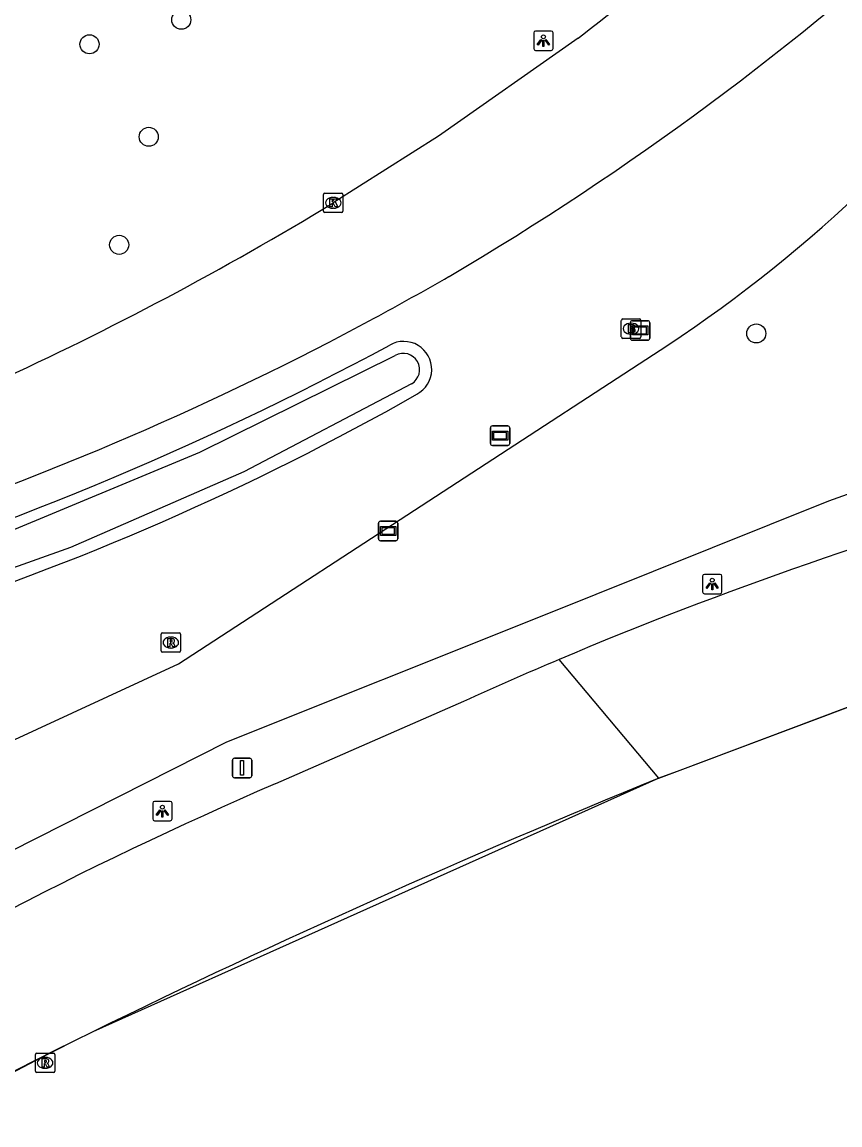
# Model space of a CAD drawing. Extents: x 155018 to 156648, y 383980 to 385733.
# Drawn here: x 155828.4 to 155870.4, y 384194 to 384250.7 of the extents above; entities that cross this region are included whole.
import ezdxf

# ---------------------------------------------------------------- set-up
doc = ezdxf.new("R2010")
doc.units = 0
for name, color, linetype in [('IMGEO_Berm_groen', 7, 'Continuous'), ('IMGEO_Boom', 7, 'Continuous'), ('IMGEO_Brandkraan', 7, 'Continuous'), ('IMGEO_Kolk', 7, 'Continuous'), ('IMGEO_Lichtpunt', 7, 'Continuous'), ('IMGEO_Lijnafwatering', 7, 'Continuous'), ('IMGEO_Rijbaan_regionaal_gesloten', 7, 'Continuous'), ('IMGEO_Rioolput', 7, 'Continuous'), ('IMGEO_Verkeersbordpaal', 7, 'Continuous'), ('IMGEO_Verklikker', 7, 'Continuous'), ('IMGEO_Waterloop', 7, 'Continuous')]:
    doc.layers.add(name, color=color, linetype=linetype)

msp = doc.modelspace()

# ---------------------------------------------------------------- linework, layer by layer
at = {"layer": 'IMGEO_Berm_groen'}
for points in [[(155964.654, 384260.752), (155910.963, 384240.78), (155869.79, 384226.043), (155854.814, 384220.045), (155838.88, 384213.664), (155817.993, 384203.114), (155797.794, 384190.44), (155774.329, 384174.729)], [(155782.527, 384195.174), (155816.208, 384208.371), (155836.418, 384217.702), (155851.078, 384227.254), (155861.536, 384234.067)]]:
    msp.add_lwpolyline(points, dxfattribs=at)
for centre, radius, start, end in [((155821.116, 384295.176), 73.267, 303.48216, 324.29176), ((155767.726, 384381.928), 167.9, 286.84555, 298.27395), ((155847.977, 384232.813), 1.44, 297.6972, 119.9558), ((155779.9, 384352.368), 139.018, 287.59244, 299.63775)]:
    msp.add_arc(centre, radius, start, end, dxfattribs=at)
at = {"layer": 'IMGEO_Boom'}
for centre in [(155836.557, 384250.771), (155831.842, 384249.512), (155834.884, 384244.762), (155833.365, 384239.213), (155866.08, 384234.662)]:
    msp.add_circle(centre, 0.489, dxfattribs=at)
at = {"layer": 'IMGEO_Brandkraan'}
for p, q in [((155859.149, 384234.481), (155859.149, 384235.333)), ((155859.224, 384235.407), (155860.076, 384235.407)), ((155859.637, 384235.187), (155859.662, 384235.187)), ((155860.15, 384235.333), (155860.15, 384234.481)), ((155860.076, 384234.407), (155859.224, 384234.407)), ((155859.66, 384234.627), (155859.635, 384234.627))]:
    msp.add_line(p, q, dxfattribs=at)
for points in [[(155859.149, 384234.481), (155859.149, 384235.333)], [(155859.224, 384235.407), (155860.076, 384235.407)], [(155859.497, 384235.107), (155859.497, 384234.707), (155859.71, 384234.707)], [(155859.728, 384235.107), (155859.497, 384235.107)], [(155859.676, 384235.026), (155859.622, 384235.026), (155859.622, 384234.95)], [(155860.15, 384235.333), (155860.15, 384234.481)], [(155860.076, 384234.407), (155859.224, 384234.407)], [(155859.622, 384234.95), (155859.675, 384234.95)], [(155859.684, 384234.874), (155859.622, 384234.874), (155859.622, 384234.793)], [(155859.622, 384234.793), (155859.684, 384234.793)]]:
    msp.add_lwpolyline(points, dxfattribs=at)
for centre, radius, start, end in [((155859.226, 384235.331), 0.0765, 91.552, 178.448), ((155859.226, 384235.331), 0.0765, 91.552, 178.448), ((155859.677, 384234.988), 0.0379, 267.8285, 90.9355), ((155859.732, 384234.962), 0.145, 59.4692, 91.5367), ((155859.757, 384235.009), 0.0922, 285.5137, 58.1501), ((155860.074, 384235.331), 0.0765, 1.552, 88.448), ((155860.074, 384235.331), 0.0765, 1.552, 88.448), ((155859.226, 384234.483), 0.0765, 181.552, 268.448), ((155859.226, 384234.483), 0.0765, 181.552, 268.448), ((155859.685, 384234.833), 0.0404, 269.8759, 90.5077), ((155859.716, 384234.958), 0.251, 268.6676, 293.5347), ((155859.762, 384234.817), 0.105, 301.3115, 78.989), ((155860.074, 384234.483), 0.0765, 271.552, 358.448), ((155860.074, 384234.483), 0.0765, 271.552, 358.448)]:
    msp.add_arc(centre, radius, start, end, dxfattribs=at)
for centre, major_axis, ratio, start_param, end_param in [((155859.636, 384234.907), (-0.387, 0.002), 0.722429, 4.712389, 7.853982), ((155859.661, 384234.907), (-0.39, 0.002), 0.717154, 1.570796, 4.712389)]:
    msp.add_ellipse(centre, major_axis=major_axis, ratio=ratio, start_param=start_param, end_param=end_param, dxfattribs=at)
at = {"layer": 'IMGEO_Kolk'}
for p, q in [((155843.856, 384240.944), (155843.856, 384241.796)), ((155843.931, 384241.87), (155844.783, 384241.87)), ((155844.857, 384241.796), (155844.857, 384240.944)), ((155844.344, 384241.65), (155844.369, 384241.65)), ((155844.783, 384240.87), (155843.931, 384240.87)), ((155844.367, 384241.09), (155844.342, 384241.09))]:
    msp.add_line(p, q, dxfattribs=at)
for points in [[(155843.856, 384240.944), (155843.856, 384241.796)], [(155843.931, 384241.87), (155844.783, 384241.87)], [(155844.857, 384241.796), (155844.857, 384240.944)], [(155844.177, 384241.57), (155844.3, 384241.57), (155844.3, 384241.419), (155844.43, 384241.57), (155844.594, 384241.57), (155844.448, 384241.419), (155844.601, 384241.17), (155844.449, 384241.17), (155844.364, 384241.334), (155844.3, 384241.267), (155844.3, 384241.17), (155844.177, 384241.17), (155844.177, 384241.57)], [(155844.783, 384240.87), (155843.931, 384240.87)]]:
    msp.add_lwpolyline(points, dxfattribs=at)
for centre, start, end in [((155843.933, 384241.794), 91.552, 178.448), ((155843.933, 384241.794), 91.552, 178.448), ((155844.781, 384241.794), 1.552, 88.448), ((155844.781, 384241.794), 1.552, 88.448), ((155843.933, 384240.946), 181.552, 268.448), ((155843.933, 384240.946), 181.552, 268.448), ((155844.781, 384240.946), 271.552, 358.448), ((155844.781, 384240.946), 271.552, 358.448)]:
    msp.add_arc(centre, 0.0765, start, end, dxfattribs=at)
for centre, major_axis, ratio, start_param, end_param in [((155844.343, 384241.37), (-0.387, 0.002), 0.722429, 4.712389, 7.853982), ((155844.368, 384241.37), (-0.39, 0.002), 0.717154, 1.570796, 4.712389)]:
    msp.add_ellipse(centre, major_axis=major_axis, ratio=ratio, start_param=start_param, end_param=end_param, dxfattribs=at)
at = {"layer": 'IMGEO_Lichtpunt'}
for p, q in [((155854.649, 384250.098), (155854.649, 384249.291)), ((155854.649, 384250.098), (155854.649, 384249.291)), ((155855.551, 384250.193), (155854.743, 384250.193)), ((155855.551, 384250.193), (155854.743, 384250.193)), ((155855.645, 384249.291), (155855.645, 384250.098)), ((155855.645, 384249.291), (155855.645, 384250.098)), ((155854.743, 384249.197), (155855.551, 384249.197)), ((155854.743, 384249.197), (155855.551, 384249.197)), ((155863.318, 384222.194), (155863.318, 384221.387)), ((155863.318, 384222.194), (155863.318, 384221.387)), ((155864.22, 384222.289), (155863.412, 384222.289)), ((155864.22, 384222.289), (155863.412, 384222.289)), ((155864.314, 384221.387), (155864.314, 384222.194)), ((155864.314, 384221.387), (155864.314, 384222.194)), ((155863.412, 384221.293), (155864.22, 384221.293)), ((155863.412, 384221.293), (155864.22, 384221.293)), ((155835.988, 384210.628), (155835.18, 384210.628)), ((155835.988, 384210.628), (155835.18, 384210.628)), ((155835.086, 384210.533), (155835.086, 384209.726)), ((155835.086, 384210.533), (155835.086, 384209.726)), ((155836.082, 384209.726), (155836.082, 384210.533)), ((155836.082, 384209.726), (155836.082, 384210.533)), ((155835.18, 384209.632), (155835.988, 384209.632)), ((155835.18, 384209.632), (155835.988, 384209.632))]:
    msp.add_line(p, q, dxfattribs=at)
for points in [[(155855.023, 384249.762), (155855.062, 384249.734), (155854.874, 384249.472), (155854.836, 384249.499), (155855.023, 384249.762)], [(155855.125, 384249.714), (155855.172, 384249.714), (155855.172, 384249.392), (155855.125, 384249.392), (155855.125, 384249.714)], [(155855.235, 384249.734), (155855.273, 384249.761), (155855.46, 384249.499), (155855.421, 384249.471), (155855.235, 384249.734)], [(155863.692, 384221.858), (155863.731, 384221.83), (155863.543, 384221.568), (155863.505, 384221.595), (155863.692, 384221.858)], [(155863.794, 384221.81), (155863.841, 384221.81), (155863.841, 384221.488), (155863.794, 384221.488), (155863.794, 384221.81)], [(155863.904, 384221.83), (155863.942, 384221.857), (155864.129, 384221.595), (155864.09, 384221.567), (155863.904, 384221.83)], [(155835.46, 384210.197), (155835.499, 384210.169), (155835.311, 384209.907), (155835.273, 384209.934), (155835.46, 384210.197)], [(155835.562, 384210.149), (155835.609, 384210.149), (155835.609, 384209.827), (155835.562, 384209.827), (155835.562, 384210.149)], [(155835.672, 384210.169), (155835.71, 384210.196), (155835.897, 384209.934), (155835.858, 384209.906), (155835.672, 384210.169)]]:
    msp.add_lwpolyline(points, dxfattribs=at)
for centre in [(155855.148, 384249.896), (155863.817, 384221.992), (155835.585, 384210.331)]:
    msp.add_circle(centre, 0.0994, dxfattribs=at)
for centre, start, end in [((155854.743, 384250.098), 90, 180), ((155854.743, 384250.098), 90, 180), ((155855.551, 384250.098), 0, 90), ((155855.551, 384250.098), 0, 90), ((155854.743, 384249.291), 180, 270), ((155854.743, 384249.291), 180, 270), ((155855.551, 384249.291), 270, 0), ((155855.551, 384249.291), 270, 360), ((155863.412, 384222.194), 90, 180), ((155863.412, 384222.194), 90, 180), ((155864.22, 384222.194), 0, 90), ((155864.22, 384222.194), 0, 90), ((155863.412, 384221.387), 180, 270), ((155863.412, 384221.387), 180, 270), ((155864.22, 384221.387), 270, 0), ((155864.22, 384221.387), 270, 360), ((155835.18, 384210.533), 90, 180), ((155835.18, 384210.533), 90, 180), ((155835.988, 384210.533), 0, 90), ((155835.988, 384210.533), 0, 90), ((155835.18, 384209.726), 180, 270), ((155835.18, 384209.726), 180, 270), ((155835.988, 384209.726), 270, 0), ((155835.988, 384209.726), 270, 360)]:
    msp.add_arc(centre, 0.0946, start, end, dxfattribs=at)
at = {"layer": 'IMGEO_Lijnafwatering'}
for points in [[(155880.66, 384219.176), (155862.154, 384212.223)], [(155862.154, 384212.223), (155861.079, 384211.819), (155844.086, 384204.205)], [(155844.086, 384204.205), (155832.017, 384198.797), (155830.058, 384197.838), (155828.116, 384196.845), (155826.192, 384195.818)]]:
    msp.add_lwpolyline(points, dxfattribs=at)
at = {"layer": 'IMGEO_Rijbaan_regionaal_gesloten'}
for points in [[(155856.932, 384249.833), (155849.757, 384244.793), (155844.357, 384241.37)], [(155861.079, 384211.819), (155890.674, 384222.939), (155907.497, 384228.444), (155928.557, 384234.999), (155961.415, 384243.864), (155971.832, 384246.26), (155972.226, 384246.351), (155974.296, 384246.671)], [(155861.079, 384211.819), (155855.953, 384217.918)], [(155851.041, 384215.764), (155841.384, 384211.533)]]:
    msp.add_lwpolyline(points, dxfattribs=at)
for centre, radius, start, end in [((155709.195, 384440.561), 241.254, 307.76122, 310.50727), ((155773.683, 384367.762), 151.05, 300.47999, 312.64177), ((155756.649, 384385.642), 168.841, 294.60978, 301.29698), ((155768.291, 384380.188), 164.502, 298.36779, 299.90303), ((155770.928, 384375.427), 159.059, 288.33495, 298.3468), ((155936.01, 384028.767), 205.395, 105.29209, 112.9402), ((155936.184, 384028.28), 205.911, 112.93208, 114.42455), ((156034.189, 383786.538), 459.163, 112.14871, 116.12335), ((155926.822, 384014.038), 215.183, 113.39385, 121.987), ((155888.94, 384081.791), 130.118, 115.94291, 131.36533)]:
    msp.add_arc(centre, radius, start, end, dxfattribs=at)
at = {"layer": 'IMGEO_Rioolput'}
for p, q in [((155835.517, 384218.36), (155835.517, 384219.212)), ((155835.592, 384219.286), (155836.444, 384219.286)), ((155836.518, 384219.212), (155836.518, 384218.36)), ((155836.005, 384219.066), (155836.03, 384219.066)), ((155836.444, 384218.286), (155835.592, 384218.286)), ((155836.028, 384218.506), (155836.003, 384218.506)), ((155829.063, 384196.775), (155829.063, 384197.627)), ((155829.138, 384197.701), (155829.99, 384197.701)), ((155830.064, 384197.627), (155830.064, 384196.775)), ((155829.551, 384197.481), (155829.576, 384197.481)), ((155829.99, 384196.701), (155829.138, 384196.701)), ((155829.574, 384196.921), (155829.549, 384196.921))]:
    msp.add_line(p, q, dxfattribs=at)
for points in [[(155835.517, 384218.36), (155835.517, 384219.212)], [(155835.592, 384219.286), (155836.444, 384219.286)], [(155836.518, 384219.212), (155836.518, 384218.36)], [(155836.106, 384218.984), (155835.854, 384218.986), (155835.854, 384218.586)], [(155835.854, 384218.586), (155835.978, 384218.586), (155835.978, 384218.748), (155835.989, 384218.748)], [(155836.032, 384218.905), (155835.978, 384218.905), (155835.978, 384218.824)], [(155835.978, 384218.824), (155836.03, 384218.824)], [(155836.036, 384218.719), (155836.107, 384218.586), (155836.247, 384218.586), (155836.182, 384218.712)], [(155836.444, 384218.286), (155835.592, 384218.286)], [(155829.063, 384196.775), (155829.063, 384197.627)], [(155829.138, 384197.701), (155829.99, 384197.701)], [(155830.064, 384197.627), (155830.064, 384196.775)], [(155829.652, 384197.399), (155829.4, 384197.401), (155829.4, 384197.001)], [(155829.4, 384197.001), (155829.524, 384197.001), (155829.524, 384197.163), (155829.535, 384197.163)], [(155829.578, 384197.32), (155829.524, 384197.32), (155829.524, 384197.239)], [(155829.524, 384197.239), (155829.576, 384197.239)], [(155829.582, 384197.134), (155829.653, 384197.001), (155829.793, 384197.001), (155829.728, 384197.127)], [(155829.99, 384196.701), (155829.138, 384196.701)]]:
    msp.add_lwpolyline(points, dxfattribs=at)
for centre, radius, start, end in [((155835.594, 384219.21), 0.0765, 91.552, 178.448), ((155835.594, 384219.21), 0.0765, 91.552, 178.448), ((155836.442, 384219.21), 0.0765, 1.552, 88.448), ((155836.442, 384219.21), 0.0765, 1.552, 88.448), ((155835.988, 384218.695), 0.0533, 26.0293, 88.6989), ((155836.014, 384219.013), 0.19, 274.7715, 282.9687), ((155836.038, 384218.809), 0.0964, 77.0061, 93.1865), ((155836.052, 384218.866), 0.0378, 276.6634, 79.6772), ((155836.105, 384218.874), 0.109, 350.3612, 89.416), ((155836.103, 384218.874), 0.112, 277.5842, 350.9817), ((155836.087, 384218.659), 0.108, 29.5134, 73.7905), ((155835.594, 384218.362), 0.0765, 181.552, 268.448), ((155835.594, 384218.362), 0.0765, 181.552, 268.448), ((155836.442, 384218.362), 0.0765, 271.552, 358.448), ((155836.442, 384218.362), 0.0765, 271.552, 358.448), ((155829.14, 384197.625), 0.0765, 91.552, 178.448), ((155829.14, 384197.625), 0.0765, 91.552, 178.448), ((155829.988, 384197.625), 0.0765, 1.552, 88.448), ((155829.988, 384197.625), 0.0765, 1.552, 88.448), ((155829.534, 384197.11), 0.0533, 26.0293, 88.6989), ((155829.56, 384197.428), 0.19, 274.7715, 282.9687), ((155829.584, 384197.224), 0.0964, 77.0061, 93.1865), ((155829.598, 384197.281), 0.0378, 276.6634, 79.6772), ((155829.651, 384197.289), 0.109, 350.3612, 89.416), ((155829.649, 384197.289), 0.112, 277.5842, 350.9817), ((155829.633, 384197.074), 0.108, 29.5134, 73.7905), ((155829.14, 384196.777), 0.0765, 181.552, 268.448), ((155829.14, 384196.777), 0.0765, 181.552, 268.448), ((155829.988, 384196.777), 0.0765, 271.552, 358.448), ((155829.988, 384196.777), 0.0765, 271.552, 358.448)]:
    msp.add_arc(centre, radius, start, end, dxfattribs=at)
for centre, major_axis, ratio, start_param, end_param in [((155836.004, 384218.786), (-0.387, 0.002), 0.722429, 4.712389, 7.853982), ((155836.029, 384218.786), (-0.39, 0.002), 0.717154, 1.570796, 4.712389), ((155829.55, 384197.201), (-0.387, 0.002), 0.722429, 4.712389, 7.853982), ((155829.575, 384197.201), (-0.39, 0.002), 0.717154, 1.570796, 4.712389)]:
    msp.add_ellipse(centre, major_axis=major_axis, ratio=ratio, start_param=start_param, end_param=end_param, dxfattribs=at)
at = {"layer": 'IMGEO_Verkeersbordpaal'}
for p, q in [((155839.183, 384211.946), (155839.183, 384212.746)), ((155839.183, 384212.746), (155839.183, 384211.946)), ((155839.283, 384212.846), (155840.073, 384212.846)), ((155840.073, 384212.846), (155839.283, 384212.846)), ((155840.173, 384212.746), (155840.173, 384211.946)), ((155840.173, 384211.946), (155840.173, 384212.746)), ((155840.073, 384211.846), (155839.283, 384211.846)), ((155839.283, 384211.846), (155840.073, 384211.846))]:
    msp.add_line(p, q, dxfattribs=at)
msp.add_lwpolyline([(155839.603, 384212.721), (155839.753, 384212.721), (155839.753, 384211.971), (155839.603, 384211.971), (155839.603, 384212.721)], dxfattribs=at)
for centre, start, end in [((155839.283, 384212.746), 90, 180), ((155839.283, 384212.746), 90, 180), ((155840.073, 384212.746), 0, 90), ((155840.073, 384212.746), 360, 90), ((155839.283, 384211.946), 180, 270), ((155839.283, 384211.946), 180, 270), ((155840.073, 384211.946), 270, 0), ((155840.073, 384211.946), 270, 0)]:
    msp.add_arc(centre, 0.1, start, end, dxfattribs=at)
at = {"layer": 'IMGEO_Verklikker'}
for p, q in [((155859.616, 384234.415), (155859.616, 384235.215)), ((155859.616, 384235.215), (155859.616, 384234.415)), ((155859.716, 384235.315), (155860.506, 384235.315)), ((155860.506, 384235.315), (155859.716, 384235.315)), ((155860.606, 384235.215), (155860.606, 384234.415)), ((155860.606, 384234.415), (155860.606, 384235.215)), ((155860.506, 384234.315), (155859.716, 384234.315)), ((155859.716, 384234.315), (155860.506, 384234.315)), ((155852.527, 384229.914), (155853.317, 384229.914)), ((155853.317, 384229.914), (155852.527, 384229.914)), ((155852.427, 384229.014), (155852.427, 384229.814)), ((155852.427, 384229.814), (155852.427, 384229.014)), ((155853.417, 384229.814), (155853.417, 384229.014)), ((155853.417, 384229.014), (155853.417, 384229.814)), ((155853.317, 384228.914), (155852.527, 384228.914)), ((155852.527, 384228.914), (155853.317, 384228.914)), ((155846.678, 384224.115), (155846.678, 384224.915)), ((155846.678, 384224.915), (155846.678, 384224.115)), ((155846.778, 384225.015), (155847.568, 384225.015)), ((155847.568, 384225.015), (155846.778, 384225.015)), ((155847.668, 384224.915), (155847.668, 384224.115)), ((155847.668, 384224.115), (155847.668, 384224.915)), ((155847.568, 384224.015), (155846.778, 384224.015)), ((155846.778, 384224.015), (155847.568, 384224.015))]:
    msp.add_line(p, q, dxfattribs=at)
for points in [[(155859.717, 384235.047), (155860.505, 384235.047), (155860.505, 384234.583), (155859.717, 384234.583), (155859.717, 384235.047)], [(155859.782, 384234.982), (155859.782, 384234.648), (155860.44, 384234.648), (155860.44, 384234.982), (155859.782, 384234.982)], [(155852.528, 384229.646), (155853.316, 384229.646), (155853.316, 384229.182), (155852.528, 384229.182), (155852.528, 384229.646)], [(155852.593, 384229.581), (155852.593, 384229.247), (155853.251, 384229.247), (155853.251, 384229.581), (155852.593, 384229.581)], [(155846.779, 384224.747), (155847.567, 384224.747), (155847.567, 384224.283), (155846.779, 384224.283), (155846.779, 384224.747)], [(155846.844, 384224.682), (155846.844, 384224.348), (155847.502, 384224.348), (155847.502, 384224.682), (155846.844, 384224.682)]]:
    msp.add_lwpolyline(points, dxfattribs=at)
for centre, start, end in [((155859.716, 384235.215), 90, 180), ((155859.716, 384235.215), 90, 180), ((155860.506, 384235.215), 0, 90), ((155860.506, 384235.215), 360, 90), ((155859.716, 384234.415), 180, 270), ((155859.716, 384234.415), 180, 270), ((155860.506, 384234.415), 270, 0), ((155860.506, 384234.415), 270, 0), ((155852.527, 384229.814), 90, 180), ((155852.527, 384229.814), 90, 180), ((155853.317, 384229.814), 0, 90), ((155853.317, 384229.814), 360, 90), ((155852.527, 384229.014), 180, 270), ((155852.527, 384229.014), 180, 270), ((155853.317, 384229.014), 270, 0), ((155853.317, 384229.014), 270, 0), ((155846.778, 384224.915), 90, 180), ((155846.778, 384224.915), 90, 180), ((155847.568, 384224.915), 0, 90), ((155847.568, 384224.915), 360, 90), ((155846.778, 384224.115), 180, 270), ((155846.778, 384224.115), 180, 270), ((155847.568, 384224.115), 270, 0), ((155847.568, 384224.115), 270, 0)]:
    msp.add_arc(centre, 0.1, start, end, dxfattribs=at)
at = {"layer": 'IMGEO_Waterloop'}
for points in [[(155802.39, 384214.915), (155802.532, 384216.238), (155802.475, 384217.084), (155803.588, 384217.378), (155807.984, 384218.189), (155812.317, 384219.288), (155816.57, 384220.668), (155827.172, 384224.268), (155837.511, 384228.564), (155847.543, 384233.537)], [(155848.374, 384232.069), (155839.762, 384227.559), (155830.874, 384223.673), (155821.735, 384220.419), (155813.474, 384217.75), (155805.831, 384215.555), (155805.549, 384214.192), (155804.837, 384212.834), (155803.682, 384211.644), (155801.26, 384209.756), (155795.61, 384205.911), (155790.026, 384201.97), (155784.509, 384197.935)]]:
    msp.add_lwpolyline(points, dxfattribs=at)
msp.add_arc((155847.951, 384232.799), 0.843, 300.0683, 118.9581, dxfattribs=at)

doc.saveas('drawing.dxf')
